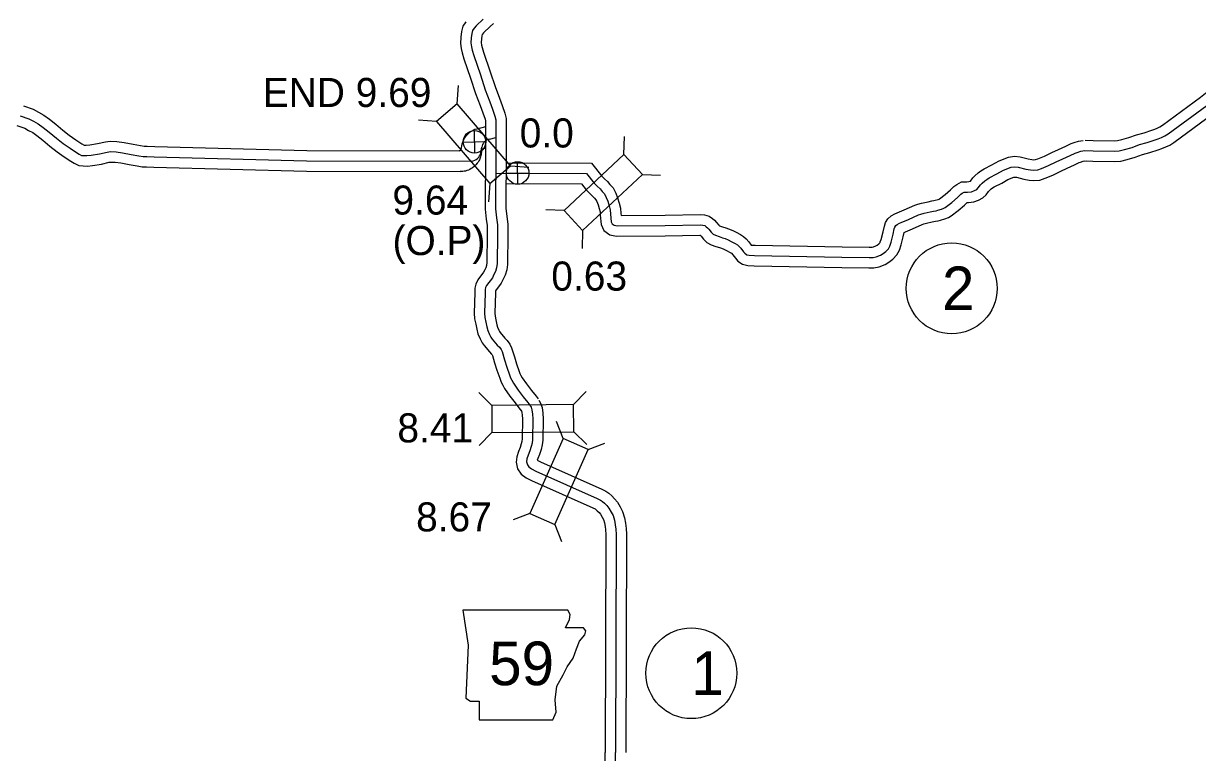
# Model space of a CAD drawing. Extents: x 31699 to 244310, y -8841 to 11474.
# Drawn here: x 129017 to 130153, y 1292 to 1998 of the extents above; entities that cross this region are included whole.
import ezdxf

# ---------------------------------------------------------------- set-up
doc = ezdxf.new("R2010")
doc.units = 0
for name, color, linetype in [('B_Logo', 7, 'Continuous'), ('G-ANNO-TEXT', 7, 'Continuous'), ('Level 21', 7, 'Continuous'), ('R_Border Notes', 7, 'Continuous'), ('R_XS_EARTHWORK_STAGE1', 7, 'Continuous'), ('R_XS_EARTHWORK_STAGE2', 7, 'Continuous'), ('S_WALL', 7, 'Continuous'), ('S_WALL_ANNOT', 7, 'Continuous')]:
    doc.layers.add(name, color=color, linetype=linetype)

msp = doc.modelspace()

# ---------------------------------------------------------------- linework, layer by layer
at = {"layer": 'B_Logo'}
for p, q in [((129468, 1886), (129474.2, 1887.6)), ((129459.7, 1872.8), (129460.6, 1878.1))]:
    msp.add_line(p, q, dxfattribs=at)
for points in [[(129461.9, 2002.2), (129455.1, 1995.8), (129453.2, 1993.6), (129451.8, 1991.3), (129450.9, 1988.2), (129450.3, 1984), (129450.2, 1979.2), (129450.7, 1975.4), (129451.4, 1972.1), (129452.9, 1967), (129459.3, 1948.1), (129464.1, 1933.6), (129468.4, 1922), (129471, 1915.1), (129473.4, 1908.3), (129474.3, 1904.8), (129474.3, 1900.7), (129474.4, 1895.3), (129474.4, 1886.1), (129474.2, 1874.2), (129474.1, 1818.6), (129474.9, 1809.8), (129475.9, 1803), (129475.8, 1793.5), (129475.6, 1765.5), (129475, 1761.5), (129473.9, 1757.8), (129472.5, 1754.8), (129470.9, 1751.7), (129465.3, 1744.3), (129464.3, 1742.3), (129463.9, 1740.5), (129463.8, 1737.2), (129463.4, 1717.5), (129463.6, 1713.4), (129464.6, 1708.8), (129465.5, 1704.1), (129466.4, 1700.7), (129468, 1696.8), (129469.4, 1694.1), (129470.7, 1692.4), (129475.6, 1686.6), (129477.7, 1684.4), (129479.3, 1682.4), (129480.3, 1680.3), (129482.7, 1672.3), (129484.8, 1665.3), (129487.4, 1657.7), (129488.5, 1654.9), (129489.8, 1652.5), (129491.3, 1649.6), (129495.9, 1643), (129500.8, 1636.6), (129505.4, 1630.8), (129507.3, 1628.4)], [(130044.4, 1874.9), (130052.4, 1874.8), (130073.1, 1874.4), (130077.5, 1874.7), (130082.7, 1876), (130090, 1878), (130097.3, 1880.7), (130104.5, 1882.6), (130112.3, 1885.2), (130115.4, 1886.2), (130118.5, 1887.5), (130121.7, 1889.1), (130125, 1891), (130162.4, 1918.7), (130167, 1922.3), (130170.6, 1924.6), (130175.1, 1927.6), (130180.6, 1930.5), (130197, 1940.5), (130239.4, 1964.8)], [(129014, 1908.7), (129022.4, 1905.7), (129026.9, 1903.3), (129031.5, 1900.7), (129036.2, 1897.4), (129042.1, 1892.7), (129049, 1886.8), (129055.5, 1881.7), (129062.2, 1877.1), (129068.3, 1873), (129071, 1871.3), (129073.3, 1870.2), (129075.5, 1870), (129078.4, 1870), (129082.6, 1870.5), (129090.7, 1871.7), (129098.2, 1873.4), (129101.5, 1873.9), (129106.7, 1873.6), (129113, 1872.8), (129121.3, 1871.2), (129128.8, 1869.8), (129132.9, 1869.2), (129136.5, 1869.1), (129143.7, 1868.9), (129291.2, 1865), (129450.8, 1864.7)], [(129474.3, 1853.1), (129562.1, 1852.8), (129569.4, 1843.5), (129572.4, 1840.4), (129575.1, 1837.8), (129577.3, 1835.4), (129579.5, 1833), (129581.1, 1829.5), (129582.7, 1825.8), (129583.9, 1821.5), (129585, 1817.4), (129585.3, 1813.2), (129586, 1805.9), (129586.8, 1804), (129588.7, 1802.7), (129592.1, 1802), (129638.2, 1802.5), (129672, 1802.9), (129674.5, 1802.8), (129676.4, 1802.3), (129677.8, 1801.2), (129679.1, 1800.1), (129680.5, 1798.7), (129682.8, 1795.9), (129684.7, 1794), (129686.8, 1792.9), (129690.4, 1791.6), (129693.8, 1790.5), (129696.2, 1789.8), (129699.3, 1788.5), (129702.2, 1787), (129706, 1785), (129708.2, 1783.6), (129709.5, 1782.5), (129711.3, 1780.3), (129713.9, 1777), (129715.3, 1775.4), (129717.2, 1774.1), (129719.6, 1773.5), (129724.7, 1773.2), (129809.3, 1771.8), (129835.5, 1771.5), (129839.4, 1771.4), (129842.4, 1771.9), (129846.6, 1773.7), (129849, 1775.1), (129851.8, 1777.2), (129854.2, 1779.9), (129855.7, 1782.5), (129856.8, 1786.2), (129858.7, 1793.8), (129859.9, 1799), (129860.5, 1800.7), (129861.5, 1802.3), (129862.7, 1803.4), (129865, 1804.6), (129866.7, 1805.4), (129873.6, 1808.3), (129883.3, 1812.7), (129885.6, 1813.4), (129888.8, 1814.3), (129894.6, 1815.6), (129898, 1816.2), (129900.3, 1816.6), (129902.1, 1817.1), (129905.7, 1818.2), (129907.9, 1819.1), (129909.3, 1819.9), (129915.6, 1824.7), (129921.1, 1829.5), (129924.2, 1832.6), (129925.6, 1833.7), (129927.4, 1834.5), (129930.9, 1834.6), (129934.5, 1835.1), (129937.4, 1836.1), (129939.7, 1837.3), (129941.2, 1838.8), (129943.5, 1841.8), (129944.9, 1843.3), (129947.4, 1845.5), (129949.4, 1847), (129951.9, 1848.5), (129959.2, 1852.3), (129965.6, 1855.9), (129972.9, 1858.8), (129976.3, 1859.3), (129979.9, 1858.9), (129987.3, 1857), (129991.7, 1856.3), (129995.1, 1856), (129998.7, 1856.3), (130002.5, 1857.6), (130009.3, 1860.3), (130016.6, 1863.9), (130023, 1866.9), (130030, 1870.2), (130034.9, 1872.5), (130037, 1873.2), (130040.5, 1874.2), (130044.4, 1874.9)], [(129507.3, 1628.4), (129508.4, 1626.4), (129509.2, 1623.8), (129509.9, 1619.6), (129510, 1615), (129509.7, 1595.1), (129509.4, 1591.5), (129508.6, 1588.3), (129507.2, 1584), (129505.5, 1580.1), (129504.4, 1576.5), (129504.1, 1573.6), (129504.8, 1570.6), (129506.1, 1568.5), (129508.8, 1566.6), (129513, 1564.4), (129572.5, 1538.1), (129575.5, 1536.4), (129577.6, 1535), (129579.5, 1533.4), (129581.7, 1531.1), (129583.7, 1528.6), (129585.9, 1524.9), (129587.7, 1521.5), (129589.1, 1516.9), (129589.9, 1512.6), (129590.5, 1508.3), (129590.6, 1503.2), (129590, 1292)], [(129529.5, 979.9), (129534.2, 986.8), (129538.5, 993), (129592.6, 1062.6), (129597.4, 1068.9), (129601.1, 1075.8), (129603.5, 1083.7), (129604.5, 1091.5), (129604.2, 1099.3), (129602.6, 1106.6), (129599.6, 1114.7), (129596.3, 1121.6), (129592.9, 1129.2), (129590.3, 1136), (129589.3, 1143.9), (129589.1, 1152.2), (129590, 1292)]]:
    msp.add_lwpolyline(points, dxfattribs=at)
for centre, start, end in [((129470.3, 1876.5), 103.6832, 170.3125), ((129450, 1874.5), 274.6427, 350.3125)]:
    msp.add_arc(centre, 9.84, start, end, dxfattribs=at)
at = {"layer": 'G-ANNO-TEXT'}
msp.add_lwpolyline([(129442.5, 1429.8), (129447.5, 1395.9), (129445.3, 1344.6), (129449.8, 1341.8), (129458.2, 1341.8), (129458.2, 1323.7), (129529.3, 1323.7), (129532.7, 1331.1), (129531.6, 1342.9), (129533.3, 1356.4), (129539.5, 1367.2), (129543.4, 1375.1), (129549, 1383.5), (129552.4, 1392.5), (129555.2, 1399.9), (129560.3, 1406.1), (129561.4, 1410), (129559.2, 1412.8), (129541.7, 1412.8), (129545.7, 1420.7), (129546.2, 1425.8), (129543.9, 1429.7)], close=True, dxfattribs=at)
at = {"layer": 'Level 21'}
for p, q in [((129454, 1872.5), (129453.5, 1894.2)), ((129442.9, 1883.1), (129464.6, 1883.6)), ((129495.7, 1842.4), (129495.2, 1864.1)), ((129484.6, 1853), (129506.3, 1853.5))]:
    msp.add_line(p, q, dxfattribs=at)
for centre in [(129453.7, 1883.3), (129495.4, 1853.2)]:
    msp.add_circle(centre, 10.9, dxfattribs=at)
at = {"layer": 'R_Border Notes'}
for centre in [(129915.5, 1741.5), (129663.5, 1368.8)]:
    msp.add_circle(centre, 44, dxfattribs=at)
at = {"layer": 'R_XS_EARTHWORK_STAGE1'}
for p, q in [((129436.8, 1920.2), (129438.1, 1937.8)), ((129416.8, 1903), (129399.3, 1904.3)), ((129598.2, 1871), (129598.9, 1888.5)), ((129488.5, 1860.2), (129506.1, 1858.9)), ((129468.6, 1843), (129467.3, 1825.4)), ((129616.2, 1851.6), (129633.8, 1851)), ((129540.3, 1816.9), (129522.7, 1817.6)), ((129558.3, 1797.6), (129557.7, 1780)), ((129470.3, 1628.2), (129457.7, 1640.5)), ((129549.4, 1629), (129561.8, 1641.5)), ((129539.3, 1596), (129533, 1612.5)), ((129549.7, 1602.6), (129562.3, 1590.2)), ((129470.5, 1601.8), (129458.2, 1589.2)), ((129563.5, 1585.4), (129579.9, 1591.7)), ((129507.3, 1523.6), (129490.9, 1517.3)), ((129531.4, 1512.9), (129537.8, 1496.5))]:
    msp.add_line(p, q, dxfattribs=at)
for points in [[(129416.8, 1903), (129468.6, 1843), (129488.5, 1860.2), (129436.8, 1920.2)], [(129598.2, 1871), (129540.3, 1816.9), (129558.3, 1797.6), (129616.2, 1851.6)], [(129549.4, 1629), (129470.3, 1628.2), (129470.5, 1601.8), (129549.7, 1602.6)], [(129531.4, 1512.9), (129563.5, 1585.4), (129539.3, 1596), (129507.3, 1523.6)]]:
    msp.add_lwpolyline(points, close=True, dxfattribs=at)
at = {"layer": 'R_XS_EARTHWORK_STAGE2'}
for points in [[(129445.1, 1999.5), (129442.5, 1995.3), (129441.1, 1990.2), (129440.3, 1984.8), (129440.2, 1978.7), (129440.8, 1973.7), (129441.7, 1969.6), (129443.4, 1963.9), (129449.8, 1945), (129454.6, 1930.3), (129459.1, 1918.5), (129461.6, 1911.6), (129463.9, 1905.4), (129464.3, 1903.6), (129464.3, 1900.7), (129464.4, 1895.2), (129464.4, 1886.2), (129464.2, 1874.2), (129464.1, 1818.2), (129465, 1808.6), (129465.9, 1802.3), (129465.8, 1793.6), (129465.6, 1766.4), (129465.2, 1763.7), (129464.5, 1761.3), (129463.6, 1759.3), (129462.4, 1757.1), (129456.8, 1749.6), (129454.8, 1745.7), (129453.9, 1741.7), (129453.8, 1737.5), (129453.4, 1717.4), (129453.6, 1712.1), (129454.8, 1706.7), (129455.8, 1701.9), (129456.8, 1697.6), (129459, 1692.5), (129461, 1688.6), (129462.9, 1686.2), (129468.2, 1679.9), (129470.1, 1677.9), (129470.7, 1677.2), (129470.9, 1676.6), (129473.1, 1669.3), (129475.3, 1662.3), (129478, 1654.4), (129479.4, 1650.7), (129481, 1647.8), (129482.7, 1644.4), (129487.8, 1637.1), (129492.9, 1630.5), (129497.5, 1624.6), (129499.5, 1622.1)], [(129471.9, 1998), (129468.8, 1995), (129462.4, 1988.9), (129461.3, 1987.7), (129461, 1987.3), (129460.7, 1986.1), (129460.3, 1983.1), (129460.2, 1979.7), (129460.5, 1977), (129461, 1974.6), (129462.5, 1970.1), (129468.8, 1951.3), (129473.5, 1936.9), (129477.8, 1925.5), (129480.4, 1918.5), (129483, 1911.2), (129484.3, 1906.1), (129484.3, 1900.8), (129484.4, 1895.4), (129484.4, 1886), (129484.2, 1874.1), (129484.1, 1819.1), (129484.8, 1811), (129485.9, 1803.7), (129485.8, 1793.5), (129485.6, 1764.7), (129484.8, 1759.4), (129483.3, 1754.4), (129481.4, 1750.3), (129479.3, 1746.4), (129473.9, 1739), (129473.8, 1737), (129473.4, 1717.6), (129473.5, 1714.7), (129474.3, 1710.9), (129475.3, 1706.3), (129475.9, 1703.8), (129477.1, 1701.1), (129477.9, 1699.6), (129478.5, 1698.7), (129483.1, 1693.3), (129485.4, 1690.9), (129487.9, 1687.6), (129489.6, 1683.9), (129492.3, 1675.2), (129494.4, 1668.4), (129496.9, 1661), (129497.6, 1659.1), (129498.6, 1657.2), (129499.9, 1654.7), (129504, 1648.9), (129508.7, 1642.7), (129513.2, 1637), (129515.1, 1634.6)], [(130044.5, 1884.9), (130052.5, 1884.8), (130072.8, 1884.4), (130075.9, 1884.6), (130080.2, 1885.7), (130086.9, 1887.5), (130094.2, 1890.2), (130101.6, 1892.2), (130109.2, 1894.8), (130112, 1895.6), (130114.4, 1896.6), (130116.9, 1897.9), (130119.5, 1899.4), (130156.3, 1926.7), (130161.2, 1930.5), (130165.1, 1933), (130170, 1936.2), (130175.7, 1939.2), (130191.9, 1949.1), (130234.4, 1973.5)], [(130044.4, 1864.9), (130052.2, 1864.8), (130073.4, 1864.4), (130079.1, 1864.8), (130085.2, 1866.3), (130093, 1868.5), (130100.3, 1871.1), (130107.4, 1873), (130115.3, 1875.7), (130118.8, 1876.8), (130122.6, 1878.4), (130126.5, 1880.3), (130130.5, 1882.7), (130168.4, 1910.7), (130172.8, 1914.1), (130176, 1916.2), (130180.2, 1919), (130185.6, 1921.8), (130202.1, 1931.9), (130245, 1956.5)], [(129017.3, 1918.1), (129026.4, 1914.9), (129031.7, 1912.1), (129036.9, 1909.2), (129042.2, 1905.4), (129048.4, 1900.4), (129055.3, 1894.6), (129061.4, 1889.7), (129067.8, 1885.3), (129073.7, 1881.4), (129075.9, 1880.1), (129076.1, 1880), (129077.8, 1880), (129081.2, 1880.4), (129088.9, 1881.6), (129096.5, 1883.3), (129101, 1883.9), (129107.5, 1883.6), (129114.6, 1882.7), (129123.2, 1881), (129130.5, 1879.7), (129133.8, 1879.1), (129136.7, 1879.1), (129144.1, 1878.9), (129291.3, 1875), (129438.9, 1874.7)], [(129010.6, 1899.3), (129018.3, 1896.6), (129022.1, 1894.5), (129026.2, 1892.3), (129030.1, 1889.5), (129035.7, 1885), (129042.6, 1879.1), (129049.6, 1873.6), (129056.6, 1868.8), (129062.9, 1864.6), (129066.1, 1862.6), (129070.6, 1860.4), (129075, 1860), (129079, 1859.9), (129084, 1860.6), (129092.5, 1861.9), (129100, 1863.6), (129101.9, 1863.8), (129105.8, 1863.7), (129111.4, 1863), (129119.5, 1861.3), (129127.1, 1860), (129132, 1859.2), (129136.3, 1859.1), (129143.4, 1858.9), (129291, 1855), (129439.9, 1854.7)], [(129464.4, 1897.8), (129455.8, 1895.7), (129453.9, 1895.2), (129452.3, 1894.5), (129451, 1893.8), (129449.7, 1893), (129448.6, 1892.2), (129447.4, 1891.1), (129446.1, 1889.9), (129445, 1888.6), (129444.1, 1887.3), (129443.4, 1886.1), (129442.6, 1884.5), (129442, 1882.8), (129441.5, 1881.3), (129441.2, 1879.4), (129440.5, 1875.6), (129440.4, 1875.3), (129440.2, 1875), (129440, 1874.9), (129439.6, 1874.8), (129438.9, 1874.7)], [(129464.3, 1877.2), (129462.2, 1876.7), (129461.7, 1876.5), (129461.2, 1876.2), (129460.9, 1875.6), (129460.7, 1875.2), (129460.2, 1872.2), (129460, 1871.2), (129459.8, 1870.1), (129459.5, 1869), (129459.1, 1867.8), (129458.8, 1866.9), (129458.5, 1866.1), (129457.8, 1864.9), (129457.1, 1863.6), (129456.3, 1862.6), (129455, 1861), (129453.4, 1859.4), (129451.8, 1858.2), (129450.5, 1857.4), (129449.1, 1856.6), (129447.8, 1856), (129446.3, 1855.5), (129444.8, 1855.1), (129443.6, 1854.9), (129442.2, 1854.7), (129441.1, 1854.7), (129439.9, 1854.7)], [(129484.5, 1863), (129567, 1862.8), (129577, 1850.1), (129579.4, 1847.5), (129582.3, 1844.8), (129584.7, 1842.1), (129587.9, 1838.7), (129590.3, 1833.6), (129592.1, 1829.2), (129593.6, 1824.1), (129594.9, 1819.1), (129595.3, 1814.1), (129595.5, 1812), (129638.1, 1812.5), (129672.1, 1812.9), (129676.1, 1812.8), (129680.7, 1811.5), (129684.1, 1809.1), (129686, 1807.4), (129688, 1805.3), (129690.2, 1802.7), (129690.8, 1802.1), (129690.9, 1802), (129693.6, 1801.1), (129696.8, 1800.1), (129699.6, 1799.2), (129703.6, 1797.6), (129706.8, 1795.9), (129711.1, 1793.6), (129714.1, 1791.7), (129716.7, 1789.5), (129719.1, 1786.6), (129721.5, 1783.4), (129725.2, 1783.2), (129809.5, 1781.8), (129835.5, 1781.5), (129838.6, 1781.5), (129839.7, 1781.6), (129842, 1782.6), (129843.3, 1783.4), (129845.1, 1784.7), (129846.1, 1785.8), (129846.4, 1786.4), (129847.2, 1788.9), (129849, 1796.1), (129850.3, 1801.7), (129851.4, 1805.1), (129853.8, 1808.8), (129856.9, 1811.6), (129860.6, 1813.6), (129862.7, 1814.5), (129869.6, 1817.5), (129879.7, 1822), (129882.7, 1823), (129886.4, 1824), (129892.7, 1825.4), (129896.2, 1826.1), (129898.1, 1826.4), (129899.4, 1826.8), (129902.4, 1827.6), (129903.4, 1828), (129903.6, 1828.2), (129909.3, 1832.5), (129914.3, 1836.8), (129917.6, 1840.1), (129920.3, 1842.2), (129925, 1844.5), (129930.1, 1844.6), (129932.1, 1844.8), (129933.4, 1845.3), (129933.7, 1845.4), (129936, 1848.4), (129938, 1850.5), (129941, 1853.2), (129943.8, 1855.3), (129947, 1857.2), (129954.4, 1861.1), (129961.3, 1864.9), (129970.3, 1868.5), (129976.1, 1869.4), (129981.8, 1868.7), (129989.4, 1866.8), (129992.9, 1866.2), (129995.1, 1866.1), (129996.7, 1866.2), (129999, 1867), (130005.3, 1869.5), (130012.3, 1872.9), (130018.7, 1876), (130025.8, 1879.3), (130031.1, 1881.7), (130033.9, 1882.7), (130038.3, 1884), (130042.8, 1884.8)], [(129484, 1843), (129557.2, 1842.8), (129561.8, 1837), (129565.3, 1833.3), (129567.9, 1830.9), (129569.9, 1828.7), (129571.1, 1827.3), (129572, 1825.5), (129573.2, 1822.5), (129574.3, 1818.9), (129575.1, 1815.7), (129575.4, 1812.4), (129576.1, 1803.4), (129578.8, 1797.4), (129584.7, 1793.3), (129591.1, 1792), (129638.3, 1792.5), (129671.8, 1792.9), (129672.2, 1792.9), (129672.2, 1792.9), (129673.1, 1792), (129675.4, 1789.1), (129678.6, 1786), (129682.7, 1783.7), (129687.2, 1782.1), (129690.8, 1781), (129692.8, 1780.4), (129695, 1779.5), (129697.5, 1778.1), (129701, 1776.3), (129702.3, 1775.5), (129702.4, 1775.4), (129703.5, 1774.1), (129706.2, 1770.6), (129708.6, 1767.9), (129713.1, 1764.8), (129718.1, 1763.6), (129724.3, 1763.2), (129809.2, 1761.8), (129835.4, 1761.5), (129840.2, 1761.4), (129845.2, 1762.3), (129851.2, 1764.7), (129854.7, 1766.9), (129858.5, 1769.8), (129862.4, 1774), (129864.9, 1778.5), (129866.5, 1783.5), (129868.4, 1791.5), (129869.4, 1795.6), (129869.4, 1795.6), (129870.7, 1796.2), (129877.6, 1799.1), (129886.9, 1803.3), (129888.5, 1803.9), (129891.2, 1804.6), (129896.6, 1805.8), (129899.9, 1806.4), (129902.5, 1806.9), (129904.8, 1807.5), (129908.9, 1808.7), (129912.5, 1810.1), (129915, 1811.7), (129921.9, 1817), (129927.9, 1822.1), (129930.4, 1824.6), (129931.6, 1824.6), (129936.9, 1825.3), (129941.3, 1826.9), (129945.7, 1829.1), (129948.7, 1832.2), (129951.1, 1835.3), (129951.8, 1836), (129953.8, 1837.8), (129955, 1838.8), (129956.7, 1839.7), (129964, 1843.5), (129969.9, 1846.8), (129975.6, 1849.1), (129976.6, 1849.2), (129978.1, 1849), (129985.3, 1847.2), (129990.6, 1846.3), (129995, 1846), (130000.8, 1846.4), (130006.1, 1848.3), (130013.3, 1851.2), (130021, 1854.9), (130027.3, 1857.9), (130034.2, 1861.1), (130038.7, 1863.2), (130040.1, 1863.7), (130042.7, 1864.5), (130046, 1865)], [(129516, 1633.3), (129517.6, 1630.4), (129519, 1626.1), (129519.9, 1620.5), (129520, 1615), (129519.7, 1594.5), (129519.2, 1589.8), (129518.2, 1585.6), (129516.6, 1580.5), (129514.9, 1576.6), (129514.4, 1575), (129517.4, 1573.4), (129576.9, 1547), (129580.7, 1545), (129583.7, 1543), (129586.4, 1540.6), (129589.2, 1537.7), (129591.9, 1534.3), (129594.6, 1529.8), (129597, 1525.4), (129598.9, 1519.3), (129599.8, 1514.1), (129600.5, 1509.1), (129600.6, 1503.3), (129600, 1292)], [(129498.6, 1623.5), (129499.2, 1622.5), (129499.5, 1621.4), (129499.9, 1618.7), (129500, 1615.1), (129499.7, 1595.7), (129499.5, 1593.2), (129498.9, 1591), (129497.8, 1587.5), (129496.1, 1583.5), (129494.6, 1578.5), (129494, 1573.1), (129495.4, 1566.7), (129498.8, 1561.5), (129503.5, 1558.1), (129508.7, 1555.4), (129568.1, 1529.1), (129570.3, 1527.9), (129571.5, 1527.1), (129572.5, 1526.2), (129574.2, 1524.5), (129575.5, 1522.8), (129577.2, 1520), (129578.4, 1517.7), (129579.4, 1514.5), (129580, 1511), (129580.5, 1507.5), (129580.6, 1503.1), (129580, 1292.1)], [(129521.2, 985.5), (129525.9, 992.4), (129530.5, 999), (129584.7, 1068.7), (129588.9, 1074.3), (129591.8, 1079.6), (129593.7, 1085.8), (129594.5, 1092), (129594.3, 1098), (129593, 1103.8), (129590.4, 1110.8), (129587.2, 1117.4), (129583.7, 1125.4), (129580.5, 1133.5), (129579.3, 1143.2), (129579.1, 1152.2), (129580, 1292.1)]]:
    msp.add_lwpolyline(points, dxfattribs=at)

# ---------------------------------------------------------------- texts
at = {"layer": 'G-ANNO-TEXT'}
msp.add_text('59', height=42.24, dxfattribs=at).set_placement((129467.8, 1357.2))
at = {"layer": 'R_Border Notes'}
for s, p in [('2', (129906.1, 1720.4)), ('1', (129663.5, 1347.7))]:
    msp.add_text(s, height=42.2, dxfattribs=at).set_placement(p)
at = {"layer": 'S_WALL'}
for s, p in [('0.63', (129528, 1739.3)), ('8.41', (129379, 1592.3)), ('8.67', (129397.1, 1506.1))]:
    msp.add_text(s, height=28.16, dxfattribs=at).set_placement(p)
at = {"layer": 'S_WALL_ANNOT'}
for s, p in [('END 9.69', (129248.7, 1917.1)), ('0.0', (129497.4, 1877.9)), ('9.64', (129374.2, 1812.9)), ('(O.P)', (129374.3, 1773.7))]:
    msp.add_text(s, height=28.16, dxfattribs=at).set_placement(p)

doc.saveas('drawing.dxf')
